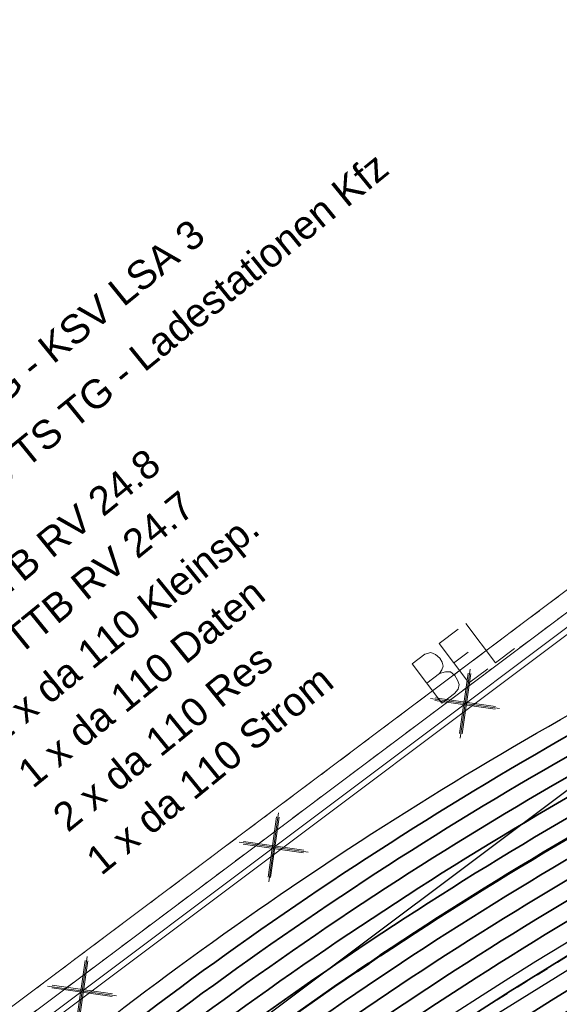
# Model space of a CAD drawing. Header units: metres. Extents: x -502 to 161, y -108 to 174.
# Tile 214 of 656: x -255.7 to -251.15, y -13.71 to -5.4. Entities that reach past the tile are written whole.
import ezdxf

# ---------------------------------------------------------------- set-up
doc = ezdxf.new("R2010")
doc.units = ezdxf.units.M
doc.header["$LTSCALE"] = 0.1
doc.linetypes.add('2-1', pattern=[0.17, 0.06, -0.025, 0.06, -0.025])
doc.linetypes.add('237', pattern=[93, 75, -18])
for name, color, linetype in [('BRI31-005.05-5p02-Koordinierung Lageplan 4. BA ZOB West 2022-06-15', 7, 'Continuous'), ('BRI31-005.06-5f07-Koordinierung Lageplan 4. BA ZOB Fernbusbahnh', 7, 'Continuous'), ('BRI31-005.07-5f08-Koordinierung Lageplan 4. BA Radstation - Seeterrasse 2023-05-31', 7, 'Continuous'), ('BRI32-005.03-5f06-Koordinierung Schemaplan 4 BA ZOB Teilbereich 2 Ost - Bahnhofsallee 2023-01-21', 7, 'Continuous')]:
    doc.layers.add(name, color=color, linetype=linetype)
doc.styles.add('Arial', font='arial.ttf')

# ---------------------------------------------------------------- blocks, each defined once
blk = doc.blocks.new('1016')
at = {"color": 7, "linetype": 'Continuous', "lineweight": 9, "transparency": 33554687}
for p, q in [((0.703072, 0.277444), (1.257444, -0.276928)), ((1.257444, 0.277444), (0.703072, -0.276928))]:
    blk.add_line(p, q, dxfattribs=at)
at = {"color": 2, "linetype": 'Continuous', "lineweight": 20, "true_color": 0xffff00, "transparency": 33554687}
for p, q in [((1.212401, 0.25319), (0.727326, -0.231885)), ((0.727326, 0.232401), (1.212401, -0.252674)), ((0.748114, 0.25319), (1.23319, -0.231885)), ((1.23319, 0.232401), (0.748114, -0.252674))]:
    blk.add_line(p, q, dxfattribs=at)
blk = doc.blocks.new('10011')
at = {"color": 190, "linetype": 'Continuous', "lineweight": 13, "true_color": 0x7f00ff, "transparency": 33554687}
for p, q in [((4.302568, 0.608018), (4.469535, 0.6081)), ((4.302568, 0.608018), (4.304235, 0.088154)), ((4.655568, 0.608018), (4.907582, 0.608142)), ((4.655568, 0.608018), (4.657235, 0.088154)), ((5.008568, 0.608018), (5.010235, 0.088154)), ((4.302693, 0.352595), (4.469661, 0.352677)), ((4.655694, 0.352595), (4.847467, 0.352689)), ((4.302824, 0.088154), (4.469791, 0.088236)), ((4.655824, 0.088154), (4.907837, 0.088278)), ((5.008823, 0.088154), (5.260838, 0.088278))]:
    blk.add_line(p, q, dxfattribs=at)
at = {"color": 190, "linetype": 'Continuous', "lineweight": 13, "true_color": 0x7f00ff, "transparency": 33554687, "flags": 128}
blk.add_lwpolyline([(4.469535, 0.6081), (4.530396, 0.585559), (4.557445, 0.540477), (4.569467, 0.480368), (4.566462, 0.43228), (4.546926, 0.393209), (4.513866, 0.367663), (4.469661, 0.352677), (4.531898, 0.330094), (4.573975, 0.298537), (4.585997, 0.238428), (4.581489, 0.182827), (4.567964, 0.136242), (4.52739, 0.103182), (4.469791, 0.088236)], dxfattribs=at)

msp = doc.modelspace()

# ---------------------------------------------------------------- linework, layer by layer
at = {"layer": 'BRI31-005.05-5p02-Koordinierung Lageplan 4. BA ZOB West 2022-06-15', "color": 255, "linetype": 'Continuous', "lineweight": 13, "transparency": 33554687, "flags": 128}
msp.add_lwpolyline([(-181.6939, 38.8932, 0.054139), (-198.4357, 28.9647), (-236.5911, 0.3438), (-264.0675, -20.2665), (-264.0675, -20.2665, -0.045833), (-278.9676, -29.4423), (-278.9676, -29.4423), (-281.7315, -30.8111), (-281.7315, -30.8111, -0.047348), (-316.3829, -43.7027), (-316.3829, -43.7027, 0.090587), (-332.9804, -51.5647, -0.025816), (-337.2248, -54.294)], format="xyb", dxfattribs=at)
at = {"layer": 'BRI31-005.05-5p02-Koordinierung Lageplan 4. BA ZOB West 2022-06-15', "color": 3, "linetype": 'Continuous', "lineweight": 35, "true_color": 0x00ff00, "transparency": 33554687, "flags": 128}
for points in [[(-279.4058, -30.9235), (-270.9467, -26.7095, 0.095997), (-268.1607, -24.5758, -0.065942), (-264.8207, -21.6858, 0.025186), (-260.4856, -18.5119), (-255.5271, -14.4822, -0.005996), (-254.9201, -14.0009, -0.059186), (-248.3852, -10.0817, 0.078462), (-238.2914, -3.4889), (-238.2914, -3.4889, -0.100623), (-214.8444, 10.3949), (-214.8444, 10.3949), (-211.177, 9.7003), (-205.5504, 1.4442)], [(-205.711, 1.4137), (-211.266, 9.5645), (-214.833, 10.2401), (-214.833, 10.2401, 0.100475), (-238.1908, -3.6002), (-238.1908, -3.6002, -0.078462), (-248.3237, -10.2185), (-248.3237, -10.2185, 0.059186), (-254.8284, -14.1195), (-254.8284, -14.1195), (-254.8284, -14.1195, 0.005996), (-255.4325, -14.5986), (-255.4325, -14.5986), (-260.391, -18.6283, -0.025186), (-264.7383, -21.8111), (-264.7383, -21.8111, 0.065942), (-268.0485, -24.6753), (-268.0485, -24.6753), (-268.0485, -24.6753, -0.095997), (-270.8799, -26.8438), (-270.8799, -26.8438), (-279.3404, -31.0585)], [(-311.2459, -44.722), (-303.6354, -41.8968), (-298.4404, -39.6095), (-284.9949, -33.8889), (-279.275, -31.1935), (-270.813, -26.978, 0.095997), (-267.9364, -24.7749), (-267.9364, -24.7749, -0.065942), (-264.6559, -21.9364), (-264.6559, -21.9364, 0.025186), (-260.2964, -18.7447), (-255.3379, -14.715, -0.005996), (-254.7366, -14.2381), (-254.7366, -14.2381, -0.059186), (-248.2623, -10.3553), (-248.2623, -10.3553, 0.078462), (-238.0902, -3.7115), (-238.0902, -3.7115, -0.100327), (-214.8215, 10.0853), (-214.8215, 10.0853), (-211.3549, 9.4287), (-205.8717, 1.3831)], [(-206.0324, 1.3525), (-211.4439, 9.2929), (-214.81, 9.9304), (-214.81, 9.9304, 0.100178), (-237.9896, -3.8227), (-237.9896, -3.8227, -0.078462), (-248.2009, -10.4922), (-248.2009, -10.4922, 0.059186), (-254.6448, -14.3568), (-254.6448, -14.3568), (-254.6448, -14.3568, 0.005996), (-255.2433, -14.8314), (-255.2433, -14.8314), (-260.2018, -18.8611), (-260.2018, -18.8611, -0.025186), (-264.5735, -22.0618), (-264.5735, -22.0618), (-264.5735, -22.0618, 0.065942), (-267.8242, -24.8745), (-267.8242, -24.8745), (-267.8242, -24.8745, -0.095997), (-270.7461, -27.1123), (-270.7461, -27.1123), (-279.2096, -31.3285)], [(-279.1442, -31.4635), (-270.6792, -27.2466, 0.095997), (-267.712, -24.974), (-267.712, -24.974, -0.065942), (-264.4911, -22.1871), (-264.4911, -22.1871, 0.025186), (-260.1072, -18.9775), (-255.1487, -14.9478, -0.005996), (-254.553, -14.4754, -0.059186), (-248.1394, -10.629), (-248.1394, -10.629, 0.078462), (-237.889, -3.934), (-237.889, -3.934), (-237.889, -3.934, -0.100028), (-214.7984, 9.7756), (-214.7984, 9.7756), (-211.5329, 9.1571), (-206.1931, 1.3219)], [(-206.5145, 1.2608), (-211.7108, 8.8854), (-214.7752, 9.4658, 0.099728), (-237.6878, -4.1565, -0.078462), (-248.0165, -10.9027, 0.059186), (-254.3694, -14.7127, 0.005996), (-254.9595, -15.1806), (-259.918, -19.2103, -0.025186), (-264.3263, -22.4378, 0.065942), (-267.4876, -25.1732), (-267.4876, -25.1732, -0.095997), (-270.5454, -27.5151), (-270.5454, -27.5151), (-279.0133, -31.7335)], [(-278.9479, -31.8684), (-270.4786, -27.6493), (-270.4786, -27.6493, 0.095997), (-267.3754, -25.2727), (-267.3754, -25.2727, -0.065942), (-264.2439, -22.5631), (-264.2439, -22.5631, 0.025186), (-259.8234, -19.3267), (-259.8234, -19.3267), (-254.8649, -15.297, -0.005996), (-254.2777, -14.8313), (-254.2777, -14.8313, -0.059186), (-247.9551, -11.0396), (-247.9551, -11.0396, 0.078462), (-237.5872, -4.2677), (-237.5872, -4.2677, -0.099577), (-214.7635, 9.311), (-214.7635, 9.311), (-211.7997, 8.7496), (-206.6752, 1.2302)], [(-206.8358, 1.1996), (-211.8887, 8.6138), (-214.7518, 9.1561), (-214.7518, 9.1561, 0.099425), (-237.4866, -4.379), (-237.4866, -4.379, -0.078462), (-247.8937, -11.1764, 0.059186), (-254.1859, -14.95, 0.005996), (-254.7703, -15.4134), (-259.7288, -19.4431, -0.025186), (-264.1615, -22.6884, 0.065942), (-267.2632, -25.3723, -0.095997), (-270.4117, -27.7836), (-278.8825, -32.0034), (-284.6268, -34.7104), (-298.0829, -40.4355), (-303.2972, -42.7313), (-310.9253, -45.563), (-314.7666, -47.655, 0.354166), (-315.2467, -48.8186), (-312.9008, -56.6959), (-312.9008, -56.6959, 0.16104), (-309.3641, -61.7694), (-309.3641, -61.7694)], [(-278.8171, -32.1384), (-270.3448, -27.9179), (-270.3448, -27.9179, 0.095997), (-267.151, -25.4718), (-267.151, -25.4718), (-267.151, -25.4718, -0.065941), (-264.0791, -22.8138), (-264.0791, -22.8138), (-264.0791, -22.8138, 0.025186), (-259.6342, -19.5596), (-259.6342, -19.5596), (-254.6757, -15.5298, -0.005996), (-254.0941, -15.0686, -0.059186), (-247.8322, -11.3132, 0.078462), (-237.386, -4.4902), (-237.386, -4.4902, -0.099273), (-214.74, 9.0012), (-214.74, 9.0012), (-211.9777, 8.478), (-206.9965, 1.1691)], [(-220.9688, -6.3577, 0.037781), (-221.9372, -6.6183, -0.037556), (-222.9055, -6.8793), (-236.3229, -9.4365, -0.02249), (-238.1028, -9.6934, 0.147059), (-254.0766, -16.2671), (-259.0307, -20.2933)]]:
    msp.add_lwpolyline(points, format="xyb", dxfattribs=at)
at = {"layer": 'BRI31-005.05-5p02-Koordinierung Lageplan 4. BA ZOB West 2022-06-15', "color": 1, "linetype": 'Continuous', "lineweight": 50, "true_color": 0xff0000, "transparency": 33554687, "flags": 128}
msp.add_lwpolyline([(-254.4612, -14.5941), (-254.4612, -14.5941, -0.059186), (-248.078, -10.7659), (-248.078, -10.7659, 0.078462), (-237.7884, -4.0452), (-237.7884, -4.0452, -0.099878), (-214.7868, 9.6207), (-214.7868, 9.6207), (-211.6218, 9.0212), (-206.3538, 1.2914)], format="xyb", dxfattribs=at)
at = {"layer": 'BRI31-005.05-5p02-Koordinierung Lageplan 4. BA ZOB West 2022-06-15', "color": 7, "linetype": 'Continuous', "lineweight": 35, "transparency": 33554687, "flags": 128}
for points in [[(-219.9409, -5.5519), (-229.0536, -7.2881), (-229.0536, -7.2881, 0.060826), (-230.2289, -7.6642), (-230.2289, -7.6642), (-230.2289, -7.6642, -0.060829), (-231.4043, -8.0405), (-231.4043, -8.0405), (-236.4071, -8.9944), (-236.4071, -8.9944, -0.023522), (-238.2272, -9.2533), (-238.2272, -9.2533), (-238.2272, -9.2533, 0.146384), (-254.3604, -15.9179), (-254.3604, -15.9179), (-259.3146, -19.9441)], [(-220.9967, -6.2103), (-236.379, -9.1418, -0.02249), (-238.1322, -9.3949, 0.147059), (-254.2658, -16.0343), (-259.2199, -20.0605)], [(-220.9688, -6.3577), (-236.3509, -9.2891, -0.023523), (-238.199, -9.552, 0.146367), (-254.1712, -16.1507), (-259.1253, -20.1769)]]:
    msp.add_lwpolyline(points, format="xyb", dxfattribs=at)
at = {"layer": 'BRI31-005.05-5p02-Koordinierung Lageplan 4. BA ZOB West 2022-06-15', "color": 1, "linetype": 'Continuous', "lineweight": 35, "true_color": 0xff0000, "transparency": 33554687, "flags": 128}
msp.add_lwpolyline([(-238.2513, -9.0047, 0.146392), (-254.518, -15.7239)], format="xyb", dxfattribs=at)
at = {"layer": 'BRI31-005.06-5f07-Koordinierung Lageplan 4. BA ZOB Fernbusbahnh', "color": 7, "linetype": 'Continuous', "lineweight": 30, "transparency": 33554687}
msp.add_line((-263.4074, -21.1465), (-199.0858, 27.102), dxfattribs=at)
at = {"layer": 'BRI31-005.06-5f07-Koordinierung Lageplan 4. BA ZOB Fernbusbahnh', "color": 7, "linetype": 'Continuous', "lineweight": 13, "transparency": 33554687, "flags": 128}
for points in [[(-337.0532, -53.9064), (-337.0532, -53.9064, 0.024076), (-333.1238, -51.3598), (-333.1238, -51.3598, -0.090571), (-316.4479, -43.4613, 0.047347), (-281.8414, -30.5866), (-279.0774, -29.2177, 0.045809), (-264.2236, -20.0711), (-198.5943, 29.1583, -0.054812), (-181.5862, 39.2166), (-181.5862, 39.2166, -0.038475), (-159.1772, 47.3364), (-159.1772, 47.3364, 0.039395), (-137.757, 55.1407), (-137.1917, 55.4002), (-137.1917, 55.4002, 0.064343), (-127.4456, 61.5203), (-127.4456, 61.5203), (-122.5713, 65.5358, -0.170872), (-88.3305, 78.0588), (-82.2819, 78.4363), (-80.567, 79.7085), (-70.9803, 86.8206), (-68.5554, 87.6664)], [(-279.0108, -29.3521, 0.045809), (-264.1336, -20.1911), (-198.5043, 29.0383), (-198.5043, 29.0383, -0.054812), (-181.5244, 39.0799), (-181.5244, 39.0799, -0.038475), (-159.1371, 47.1919), (-159.1371, 47.1919, 0.039395), (-137.6945, 55.0043), (-137.6945, 55.0043), (-137.129, 55.2639, 0.064344), (-127.3502, 61.4045), (-122.476, 65.42), (-122.476, 65.42, -0.17089), (-88.3249, 77.9089), (-88.3249, 77.9089), (-82.2282, 78.2893), (-80.4776, 79.5881), (-70.9093, 86.6865), (-68.5609, 87.5056)]]:
    msp.add_lwpolyline(points, format="xyb", dxfattribs=at)
at = {"layer": 'BRI31-005.06-5f07-Koordinierung Lageplan 4. BA ZOB Fernbusbahnh', "color": 255, "linetype": 'Continuous', "lineweight": 9, "transparency": 33554687, "flags": 128}
msp.add_lwpolyline([(-181.6939, 38.8932, 0.054139), (-198.4357, 28.9647), (-236.5911, 0.3438), (-264.0675, -20.2665), (-264.0675, -20.2665, -0.045833), (-278.9676, -29.4423), (-278.9676, -29.4423), (-281.7315, -30.8111), (-281.7315, -30.8111, -0.047348), (-316.3829, -43.7027), (-316.3829, -43.7027, 0.090587), (-332.9804, -51.5647, -0.025816), (-337.2248, -54.294)], format="xyb", dxfattribs=at)
at = {"layer": 'BRI31-005.06-5f07-Koordinierung Lageplan 4. BA ZOB Fernbusbahnh', "color": 190, "linetype": 'Continuous', "lineweight": 13, "true_color": 0x7f00ff, "transparency": 33554687, "flags": 128}
msp.add_lwpolyline([(-337.2, -54.3374, 0.025831), (-332.9489, -51.6036, -0.090589), (-316.3668, -43.7502), (-316.3668, -43.7502, 0.047344), (-281.7095, -30.856), (-281.7095, -30.856), (-278.9442, -29.4865), (-278.9442, -29.4865, 0.045829), (-264.0375, -20.3065), (-264.0375, -20.3065), (-198.4143, 28.9183, -0.054812), (-181.4626, 38.9432)], format="xyb", dxfattribs=at)
at = {"layer": 'BRI31-005.06-5f07-Koordinierung Lageplan 4. BA ZOB Fernbusbahnh', "color": 3, "linetype": 'Continuous', "lineweight": 30, "true_color": 0x00ff00, "transparency": 33554687, "flags": 128}
for points in [[(-279.4058, -30.9235), (-270.9467, -26.7095, 0.095997), (-268.1607, -24.5758, -0.065942), (-264.8207, -21.6858, 0.025186), (-260.4856, -18.5119), (-255.5271, -14.4822, -0.005996), (-254.9201, -14.0009, -0.059186), (-248.3852, -10.0817, 0.078462), (-238.2914, -3.4889), (-238.2914, -3.4889, -0.100623), (-214.8444, 10.3949), (-214.8444, 10.3949), (-211.177, 9.7003), (-205.5504, 1.4442)], [(-205.711, 1.4137), (-211.266, 9.5645), (-214.833, 10.2401), (-214.833, 10.2401, 0.100475), (-238.1908, -3.6002), (-238.1908, -3.6002, -0.078462), (-248.3237, -10.2185), (-248.3237, -10.2185, 0.059186), (-254.8284, -14.1195), (-254.8284, -14.1195), (-254.8284, -14.1195, 0.005996), (-255.4325, -14.5986), (-255.4325, -14.5986), (-260.391, -18.6283, -0.025186), (-264.7383, -21.8111), (-264.7383, -21.8111, 0.065942), (-268.0485, -24.6753), (-268.0485, -24.6753), (-268.0485, -24.6753, -0.095997), (-270.8799, -26.8438), (-270.8799, -26.8438), (-279.3404, -31.0585)], [(-311.2459, -44.722), (-303.6354, -41.8968), (-298.4404, -39.6095), (-284.9949, -33.8889), (-279.275, -31.1935), (-270.813, -26.978, 0.095997), (-267.9364, -24.7749), (-267.9364, -24.7749, -0.065942), (-264.6559, -21.9364), (-264.6559, -21.9364, 0.025186), (-260.2964, -18.7447), (-255.3379, -14.715, -0.005996), (-254.7366, -14.2381), (-254.7366, -14.2381, -0.059186), (-248.2623, -10.3553), (-248.2623, -10.3553, 0.078462), (-238.0902, -3.7115), (-238.0902, -3.7115, -0.100327), (-214.8215, 10.0853), (-214.8215, 10.0853), (-211.3549, 9.4287), (-205.8717, 1.3831)], [(-206.0324, 1.3525), (-211.4439, 9.2929), (-214.81, 9.9304), (-214.81, 9.9304, 0.100178), (-237.9896, -3.8227), (-237.9896, -3.8227, -0.078462), (-248.2009, -10.4922), (-248.2009, -10.4922, 0.059186), (-254.6448, -14.3568), (-254.6448, -14.3568), (-254.6448, -14.3568, 0.005996), (-255.2433, -14.8314), (-255.2433, -14.8314), (-260.2018, -18.8611), (-260.2018, -18.8611, -0.025186), (-264.5735, -22.0618), (-264.5735, -22.0618), (-264.5735, -22.0618, 0.065942), (-267.8242, -24.8745), (-267.8242, -24.8745), (-267.8242, -24.8745, -0.095997), (-270.7461, -27.1123), (-270.7461, -27.1123), (-279.2096, -31.3285)], [(-279.1442, -31.4635), (-270.6792, -27.2466, 0.095997), (-267.712, -24.974), (-267.712, -24.974, -0.065942), (-264.4911, -22.1871), (-264.4911, -22.1871, 0.025186), (-260.1072, -18.9775), (-255.1487, -14.9478, -0.005996), (-254.553, -14.4754, -0.059186), (-248.1394, -10.629), (-248.1394, -10.629, 0.078462), (-237.889, -3.934), (-237.889, -3.934), (-237.889, -3.934, -0.100028), (-214.7984, 9.7756), (-214.7984, 9.7756), (-211.5329, 9.1571), (-206.1931, 1.3219)], [(-206.5145, 1.2608), (-211.7108, 8.8854), (-214.7752, 9.4658, 0.099728), (-237.6878, -4.1565, -0.078462), (-248.0165, -10.9027, 0.059186), (-254.3694, -14.7127, 0.005996), (-254.9595, -15.1806), (-259.918, -19.2103, -0.025186), (-264.3263, -22.4378, 0.065942), (-267.4876, -25.1732), (-267.4876, -25.1732, -0.095997), (-270.5454, -27.5151), (-270.5454, -27.5151), (-279.0133, -31.7335)], [(-278.9479, -31.8684), (-270.4786, -27.6493), (-270.4786, -27.6493, 0.095997), (-267.3754, -25.2727), (-267.3754, -25.2727, -0.065942), (-264.2439, -22.5631), (-264.2439, -22.5631, 0.025186), (-259.8234, -19.3267), (-259.8234, -19.3267), (-254.8649, -15.297, -0.005996), (-254.2777, -14.8313), (-254.2777, -14.8313, -0.059186), (-247.9551, -11.0396), (-247.9551, -11.0396, 0.078462), (-237.5872, -4.2677), (-237.5872, -4.2677, -0.099577), (-214.7635, 9.311), (-214.7635, 9.311), (-211.7997, 8.7496), (-206.6752, 1.2302)], [(-206.8358, 1.1996), (-211.8887, 8.6138), (-214.7518, 9.1561), (-214.7518, 9.1561, 0.099425), (-237.4866, -4.379), (-237.4866, -4.379, -0.078462), (-247.8937, -11.1764, 0.059186), (-254.1859, -14.95, 0.005996), (-254.7703, -15.4134), (-259.7288, -19.4431, -0.025186), (-264.1615, -22.6884, 0.065942), (-267.2632, -25.3723, -0.095997), (-270.4117, -27.7836), (-278.8825, -32.0034), (-284.6268, -34.7104), (-298.0829, -40.4355), (-303.2972, -42.7313), (-310.9253, -45.563), (-314.7666, -47.655, 0.354166), (-315.2467, -48.8186), (-312.9008, -56.6959, 0.103821), (-310.9737, -60.2545)], [(-309.821, -45.313), (-303.2408, -42.8703), (-298.0233, -40.5732), (-284.5654, -34.8473), (-278.8171, -32.1384), (-270.3448, -27.9179), (-270.3448, -27.9179, 0.095997), (-267.151, -25.4718), (-267.151, -25.4718), (-267.151, -25.4718, -0.065941), (-264.0791, -22.8138), (-264.0791, -22.8138), (-264.0791, -22.8138, 0.025186), (-259.6342, -19.5596), (-259.6342, -19.5596), (-254.6757, -15.5298, -0.005996), (-254.0941, -15.0686, -0.059186), (-247.8322, -11.3132, 0.078462), (-237.386, -4.4902), (-237.386, -4.4902, -0.099273), (-214.74, 9.0012), (-214.74, 9.0012), (-211.9777, 8.478), (-206.9965, 1.1691)], [(-220.9688, -6.3577, 0.037781), (-221.9372, -6.6183, -0.037556), (-222.9055, -6.8793), (-236.3229, -9.4365, -0.02249), (-238.1028, -9.6934, 0.147059), (-254.0766, -16.2671), (-259.0307, -20.2933)]]:
    msp.add_lwpolyline(points, format="xyb", dxfattribs=at)
at = {"layer": 'BRI31-005.06-5f07-Koordinierung Lageplan 4. BA ZOB Fernbusbahnh', "color": 1, "linetype": 'Continuous', "lineweight": 50, "true_color": 0xff0000, "transparency": 33554687, "flags": 128}
msp.add_lwpolyline([(-254.4612, -14.5941), (-254.4612, -14.5941, -0.059186), (-248.078, -10.7659), (-248.078, -10.7659, 0.078462), (-237.7884, -4.0452), (-237.7884, -4.0452, -0.099878), (-214.7868, 9.6207), (-214.7868, 9.6207), (-211.6218, 9.0212), (-206.3538, 1.2914)], format="xyb", dxfattribs=at)
at = {"layer": 'BRI31-005.06-5f07-Koordinierung Lageplan 4. BA ZOB Fernbusbahnh', "color": 190, "linetype": 'Continuous', "lineweight": 30, "true_color": 0x7f00ff, "transparency": 33554687, "flags": 128}
msp.add_lwpolyline([(-252.0793, -18.1999), (-254.94, -15.2281, -0.448351), (-254.8257, -13.7392), (-254.8257, -13.7392, -0.057371), (-248.4466, -9.9448), (-248.4466, -9.9448, 0.055175), (-241.1471, -5.6461, 0.42561), (-240.9695, -4.2158), (-242.089, -2.8348)], format="xyb", dxfattribs=at)
at = {"layer": 'BRI31-005.06-5f07-Koordinierung Lageplan 4. BA ZOB Fernbusbahnh', "color": 7, "linetype": 'Continuous', "lineweight": 30, "transparency": 33554687, "flags": 128}
for points in [[(-219.9409, -5.5519), (-229.0536, -7.2881), (-229.0536, -7.2881, 0.060826), (-230.2289, -7.6642), (-230.2289, -7.6642), (-230.2289, -7.6642, -0.060829), (-231.4043, -8.0405), (-231.4043, -8.0405), (-236.4071, -8.9944), (-236.4071, -8.9944, -0.023522), (-238.2272, -9.2533), (-238.2272, -9.2533), (-238.2272, -9.2533, 0.146384), (-254.3604, -15.9179), (-254.3604, -15.9179), (-259.3146, -19.9441)], [(-220.9967, -6.2103), (-236.379, -9.1418, -0.02249), (-238.1322, -9.3949, 0.147059), (-254.2658, -16.0343), (-259.2199, -20.0605)], [(-220.9688, -6.3577), (-236.3509, -9.2891, -0.023523), (-238.199, -9.552, 0.146367), (-254.1712, -16.1507), (-259.1253, -20.1769)]]:
    msp.add_lwpolyline(points, format="xyb", dxfattribs=at)
at = {"layer": 'BRI31-005.06-5f07-Koordinierung Lageplan 4. BA ZOB Fernbusbahnh', "color": 1, "linetype": 'Continuous', "lineweight": 30, "true_color": 0xff0000, "transparency": 33554687, "flags": 128}
for points in [[(-263.9967, -22.9392), (-263.9967, -22.9392, 0.025186), (-259.5396, -19.676), (-259.5396, -19.676), (-254.5811, -15.6462, -0.005996), (-254.0023, -15.1873), (-254.0023, -15.1873, -0.140273), (-238.2614, -8.9052), (-238.2614, -8.9052)], [(-238.2513, -9.0047, 0.146392), (-254.518, -15.7239)]]:
    msp.add_lwpolyline(points, format="xyb", dxfattribs=at)
at = {"layer": 'BRI31-005.06-5f07-Koordinierung Lageplan 4. BA ZOB Fernbusbahnh', "color": 3, "linetype": '237', "lineweight": 30, "true_color": 0x00ff00, "transparency": 33554687, "flags": 128}
msp.add_lwpolyline([(-238.2413, -9.104), (-238.2413, -9.104, 0.146392), (-254.455, -15.8015), (-254.455, -15.8015), (-259.4092, -19.8277, -0.025212), (-263.8869, -23.1063)], format="xyb", dxfattribs=at)
at = {"layer": 'BRI31-005.07-5f08-Koordinierung Lageplan 4. BA Radstation - Seeterrasse 2023-05-31', "color": 7, "linetype": '2-1', "lineweight": 13, "transparency": 33554687, "flags": 128}
for points in [[(-337.0532, -53.9064), (-337.0532, -53.9064, 0.024076), (-333.1238, -51.3598), (-333.1238, -51.3598, -0.090571), (-316.4479, -43.4613, 0.047347), (-281.8414, -30.5866), (-279.0774, -29.2177, 0.045809), (-264.2236, -20.0711), (-198.5943, 29.1583, -0.054812), (-181.5862, 39.2166), (-181.5862, 39.2166, -0.038475), (-159.1772, 47.3364), (-159.1772, 47.3364, 0.039395), (-137.757, 55.1407), (-137.1917, 55.4002), (-137.1917, 55.4002, 0.064343), (-127.4456, 61.5203), (-127.4456, 61.5203), (-122.5713, 65.5358, -0.170872), (-88.3305, 78.0588), (-82.2819, 78.4363), (-80.567, 79.7085), (-70.9803, 86.8206), (-68.5554, 87.6664)], [(-337.0532, -53.9064), (-337.0532, -53.9064, 0.024076), (-333.1238, -51.3598), (-333.1238, -51.3598, -0.090571), (-316.4479, -43.4613, 0.047347), (-281.8414, -30.5866), (-279.0774, -29.2177, 0.045809), (-264.2236, -20.0711), (-198.5943, 29.1583, -0.054812), (-181.5862, 39.2166), (-181.5862, 39.2166, -0.038475), (-159.1772, 47.3364), (-159.1772, 47.3364, 0.039395), (-137.757, 55.1407), (-137.1917, 55.4002), (-137.1917, 55.4002, 0.064343), (-127.4456, 61.5203), (-127.4456, 61.5203), (-122.5713, 65.5358, -0.170872), (-88.3305, 78.0588), (-82.2819, 78.4363), (-80.567, 79.7085), (-70.9803, 86.8206), (-68.5554, 87.6664)], [(-336.9777, -54.036), (-336.9777, -54.036, 0.024076), (-333.0362, -51.4817), (-333.0362, -51.4817, -0.090571), (-316.4091, -43.6062), (-316.4091, -43.6062, 0.047348), (-281.7755, -30.7213), (-281.7755, -30.7213), (-279.0108, -29.3521, 0.045809), (-264.1336, -20.1911), (-198.5043, 29.0383), (-198.5043, 29.0383, -0.054812), (-181.5244, 39.0799), (-181.5244, 39.0799, -0.038475), (-159.1371, 47.1919), (-159.1371, 47.1919, 0.039395), (-137.6945, 55.0043), (-137.6945, 55.0043), (-137.129, 55.2639, 0.064344), (-127.3502, 61.4045), (-122.476, 65.42), (-122.476, 65.42, -0.17089), (-88.3249, 77.9089), (-88.3249, 77.9089), (-82.2282, 78.2893), (-80.4776, 79.5881), (-70.9093, 86.6865), (-68.5609, 87.5056)], [(-336.9777, -54.036), (-336.9777, -54.036, 0.024076), (-333.0362, -51.4817), (-333.0362, -51.4817, -0.090571), (-316.4091, -43.6062), (-316.4091, -43.6062, 0.047348), (-281.7755, -30.7213), (-281.7755, -30.7213), (-279.0108, -29.3521, 0.045809), (-264.1336, -20.1911), (-198.5043, 29.0383), (-198.5043, 29.0383, -0.054812), (-181.5244, 39.0799), (-181.5244, 39.0799, -0.038475), (-159.1371, 47.1919), (-159.1371, 47.1919, 0.039395), (-137.6945, 55.0043), (-137.6945, 55.0043), (-137.129, 55.2639, 0.064344), (-127.3502, 61.4045), (-122.476, 65.42), (-122.476, 65.42, -0.17089), (-88.3249, 77.9089), (-88.3249, 77.9089), (-82.2282, 78.2893), (-80.4776, 79.5881), (-70.9093, 86.6865), (-68.5609, 87.5056)]]:
    msp.add_lwpolyline(points, format="xyb", dxfattribs=at)
at = {"layer": 'BRI31-005.07-5f08-Koordinierung Lageplan 4. BA Radstation - Seeterrasse 2023-05-31', "color": 1, "linetype": '2-1', "lineweight": 30, "true_color": 0xff0000, "transparency": 33554687, "flags": 128}
msp.add_lwpolyline([(-75.7252, 29.7094), (-74.2064, 21.4872), (-74.2064, 21.4872, -0.344875), (-75.7481, 18.537), (-75.7481, 18.537), (-78.6792, 17.2104), (-78.6792, 17.2104, -0.131652), (-80.0582, 16.9832), (-80.0582, 16.9832), (-83.2747, 17.3012), (-83.2747, 17.3012, -0.147643), (-84.7171, 17.897), (-84.7171, 17.897), (-84.7171, 17.897, 0.224175), (-86.6227, 18.3711), (-86.6227, 18.3711), (-87.2261, 18.2506, 0.068364), (-87.869, 18.0276, -0.134388), (-89.2653, 17.7401), (-89.2653, 17.7401, -0.008614), (-92.1064, 17.9717), (-92.1064, 17.9717), (-92.1064, 17.9717, -0.043249), (-95.5579, 18.6175), (-95.5579, 18.6175, 0.115499), (-96.453, 18.6545), (-97.6265, 18.4303), (-97.6265, 18.4303, 0.238629), (-99.0314, 17.3462), (-99.0314, 17.3462), (-99.2249, 16.9405), (-99.2249, 16.9405, -0.381904), (-102.5458, 15.5517), (-102.5458, 15.5517), (-102.5458, 15.5517, 0.130963), (-103.8299, 15.6457), (-103.8299, 15.6457), (-104.7731, 15.4668), (-104.7731, 15.4668, 0.062943), (-105.3695, 15.2737), (-105.3695, 15.2737), (-105.3695, 15.2737, -0.117288), (-106.5928, 15.019), (-106.5928, 15.019), (-118.0807, 15.343), (-118.0807, 15.343, -0.126318), (-120.4231, 16.0153), (-120.4231, 16.0153), (-121.9335, 16.9019, 0.050627), (-123.7227, 17.7216), (-123.7227, 17.7216, 0.129681), (-125.6306, 17.8564), (-125.6306, 17.8564), (-126.5738, 17.6776), (-126.5738, 17.6776, 0.119934), (-127.6504, 17.1889), (-127.6504, 17.1889, -0.084808), (-128.3911, 16.7885), (-128.3911, 16.7885, 0.089269), (-130.16, 15.8118), (-130.16, 15.8118), (-130.16, 15.8118, -0.124247), (-134.6867, 13.7066), (-134.6867, 13.7066), (-138.9168, 12.9014, -0.061661), (-143.7961, 12.5841), (-146.1501, 12.7214), (-146.6345, 12.7496), (-146.6345, 12.7496, -0.059039), (-147.2369, 12.8568), (-147.2369, 12.8568, 0.067015), (-147.8955, 12.9633, 0.040307), (-151.1503, 12.787, -0.05915), (-151.7633, 12.7769, 0.072382), (-152.4827, 12.746), (-153.4259, 12.5672), (-153.4259, 12.5672, 0.081506), (-154.3792, 12.2191), (-154.3792, 12.2191, -0.078503), (-155.3314, 11.8651, 0.005089), (-156.736, 11.5665, 0.034847), (-157.917, 11.2149), (-157.917, 11.2149, -0.026109), (-159.093, 10.8424), (-159.093, 10.8424, 0.013087), (-162.6332, 9.8215, -0.062687), (-167.5218, 8.9233), (-167.5218, 8.9233, 0.061733), (-172.5318, 8.0126), (-172.5318, 8.0126), (-186.5075, 3.6415), (-186.5075, 3.6415, -0.025709), (-188.4284, 3.1475), (-188.4284, 3.1475, -0.09618), (-189.4195, 3.1391), (-189.4195, 3.1391, -0.010312), (-189.5245, 3.1608), (-189.5245, 3.1608, 0.103331), (-190.5467, 3.1797), (-191.4899, 3.0009), (-193.6788, 2.5285), (-195.2713, -0.9906), (-200.2523, -1.9396, -0.015188), (-202.6914, -2.3279, 0.015187), (-205.1304, -2.7163), (-211.9992, -4.0249, -0.085512), (-213.1342, -4.045), (-213.1342, -4.045, 0.085516), (-214.2693, -4.065), (-214.2693, -4.065), (-217.1075, -4.6057), (-217.1075, -4.6057, -0.044757), (-218.1066, -4.7048), (-218.1066, -4.7048), (-218.1066, -4.7048, 0.044534), (-219.1057, -4.8034), (-219.1057, -4.8034), (-220.0489, -4.9822, 0.045192), (-221.0145, -5.2575, -0.044969), (-221.98, -5.5332), (-229.374, -6.9419, 0.0409), (-229.7676, -7.0508), (-229.7676, -7.0508, 0.046197), (-230.1838, -7.2489), (-230.1838, -7.2489), (-230.1838, -7.2489, -0.087262), (-230.9936, -7.5559), (-230.9936, -7.5559), (-236.482, -8.6015, 0.028787), (-237.3638, -8.8228, -0.050637), (-238.2513, -9.0047, 0.146392), (-254.518, -15.7239), (-259.4765, -19.7536), (-259.4765, -19.7536, -0.025186), (-263.9418, -23.0227), (-263.9418, -23.0227, 0.107373), (-265.0177, -24.1206), (-265.0177, -24.1206, -0.031495), (-265.9353, -25.3944), (-265.9353, -25.3944), (-265.9353, -25.3944, 0.319337), (-266.1354, -28.2853), (-266.1354, -28.2853), (-261.3476, -36.1097, 0.028211), (-259.4113, -38.9068, -0.124654), (-258.9176, -40.0306), (-258.9176, -40.0306, 0.143394), (-258.3055, -41.2953), (-258.3055, -41.2953), (-257.6613, -42.0071, 0.04347), (-257.3434, -42.3023), (-256.513, -42.9487), (-256.513, -42.9487, 0.287939), (-253.8675, -43.2162), (-253.8675, -43.2162), (-253.4922, -43.0296), (-246.0588, -39.1119), (-246.0588, -39.1119, -0.348158), (-243.0066, -39.6832), (-243.0066, -39.6832, 0.179632), (-241.4792, -40.5169), (-236.8359, -41.1908), (-236.8359, -41.1908, -0.100747), (-235.5437, -41.6552), (-235.5437, -41.6552, -0.022227), (-235.3532, -41.7694), (-235.3532, -41.7694, -0.062068), (-234.8837, -42.1717), (-234.8837, -42.1717), (-234.3665, -42.7401), (-234.3665, -42.7401, 0.107257), (-233.6329, -43.2624), (-233.6329, -43.2624, -0.058325), (-232.8393, -43.7185), (-232.8393, -43.7185, 0.577348), (-240.5426, -47.0416), (-240.5426, -47.0416, 0.577348), (-233.8131, -52.0513, 0.577348), (-232.8392, -43.7186, 0.306983), (-230.8772, -43.8017), (-222.4355, -38.5868, -0.271246), (-221.5767, -38.5663), (-220.659, -39.0746, -0.254278), (-220.5385, -39.2639, 0.168188), (-220.444, -39.486), (-219.707, -40.3004), (-219.707, -40.3004, 0.133374), (-219.4036, -40.4948), (-219.4036, -40.4948), (-219.4036, -40.4948, -0.05315), (-219.0634, -40.6432), (-219.0634, -40.6432), (-212.0825, -44.6154, -0.173983), (-211.4959, -45.2994), (-211.4959, -45.2994, 0.093569), (-210.9189, -46.2366), (-210.9189, -46.2366)], format="xyb", dxfattribs=at)
msp.add_lwpolyline([(-75.7252, 29.7094), (-74.2064, 21.4872), (-74.2064, 21.4872, -0.344875), (-75.7481, 18.537), (-75.7481, 18.537), (-78.6792, 17.2104), (-78.6792, 17.2104, -0.131652), (-80.0582, 16.9832), (-80.0582, 16.9832), (-83.2747, 17.3012), (-83.2747, 17.3012, -0.147643), (-84.7171, 17.897), (-84.7171, 17.897), (-84.7171, 17.897, 0.224175), (-86.6227, 18.3711), (-86.6227, 18.3711), (-87.2261, 18.2506, 0.068364), (-87.869, 18.0276, -0.134388), (-89.2653, 17.7401), (-89.2653, 17.7401, -0.008614), (-92.1064, 17.9717), (-92.1064, 17.9717), (-92.1064, 17.9717, -0.043249), (-95.5579, 18.6175), (-95.5579, 18.6175, 0.115499), (-96.453, 18.6545), (-97.6265, 18.4303), (-97.6265, 18.4303, 0.238629), (-99.0314, 17.3462), (-99.0314, 17.3462), (-99.2249, 16.9405), (-99.2249, 16.9405, -0.381904), (-102.5458, 15.5517), (-102.5458, 15.5517), (-102.5458, 15.5517, 0.130963), (-103.8299, 15.6457), (-103.8299, 15.6457), (-104.7731, 15.4668), (-104.7731, 15.4668, 0.062943), (-105.3695, 15.2737), (-105.3695, 15.2737), (-105.3695, 15.2737, -0.117288), (-106.5928, 15.019), (-106.5928, 15.019), (-118.0807, 15.343), (-118.0807, 15.343, -0.126318), (-120.4231, 16.0153), (-120.4231, 16.0153), (-121.9335, 16.9019, 0.050627), (-123.7227, 17.7216), (-123.7227, 17.7216, 0.129681), (-125.6306, 17.8564), (-125.6306, 17.8564), (-126.5738, 17.6776), (-126.5738, 17.6776, 0.119934), (-127.6504, 17.1889), (-127.6504, 17.1889, -0.084808), (-128.3911, 16.7885), (-128.3911, 16.7885, 0.089269), (-130.16, 15.8118), (-130.16, 15.8118), (-130.16, 15.8118, -0.124247), (-134.6867, 13.7066), (-134.6867, 13.7066), (-138.9168, 12.9014, -0.061661), (-143.7961, 12.5841), (-146.1501, 12.7214), (-146.6345, 12.7496), (-146.6345, 12.7496, -0.059039), (-147.2369, 12.8568), (-147.2369, 12.8568, 0.067015), (-147.8955, 12.9633, 0.040307), (-151.1503, 12.787, -0.05915), (-151.7633, 12.7769, 0.072382), (-152.4827, 12.746), (-153.4259, 12.5672), (-153.4259, 12.5672, 0.081506), (-154.3792, 12.2191), (-154.3792, 12.2191, -0.078503), (-155.3314, 11.8651, 0.005089), (-156.736, 11.5665, 0.034847), (-157.917, 11.2149), (-157.917, 11.2149, -0.026109), (-159.093, 10.8424), (-159.093, 10.8424, 0.013087), (-162.6332, 9.8215, -0.062687), (-167.5218, 8.9233), (-167.5218, 8.9233, 0.061733), (-172.5318, 8.0126), (-172.5318, 8.0126), (-186.5075, 3.6415), (-186.5075, 3.6415, -0.025709), (-188.4284, 3.1475), (-188.4284, 3.1475, -0.09618), (-189.4195, 3.1391), (-189.4195, 3.1391, -0.010312), (-189.5245, 3.1608), (-189.5245, 3.1608, 0.103331), (-190.5467, 3.1797), (-191.4899, 3.0009), (-193.6788, 2.5285), (-195.2713, -0.9906), (-200.2523, -1.9396, -0.015188), (-202.6914, -2.3279, 0.015187), (-205.1304, -2.7163), (-211.9992, -4.0249, -0.085512), (-213.1342, -4.045), (-213.1342, -4.045, 0.085516), (-214.2693, -4.065), (-214.2693, -4.065), (-217.1075, -4.6057), (-217.1075, -4.6057, -0.044757), (-218.1066, -4.7048), (-218.1066, -4.7048), (-218.1066, -4.7048, 0.044534), (-219.1057, -4.8034), (-219.1057, -4.8034), (-220.0489, -4.9822, 0.045192), (-221.0145, -5.2575, -0.044969), (-221.98, -5.5332), (-229.374, -6.9419, 0.0409), (-229.7676, -7.0508), (-229.7676, -7.0508, 0.046197), (-230.1838, -7.2489), (-230.1838, -7.2489), (-230.1838, -7.2489, -0.087262), (-230.9936, -7.5559), (-230.9936, -7.5559), (-236.482, -8.6015, 0.028787), (-237.3638, -8.8228, -0.050637), (-238.2513, -9.0047, 0.146392), (-254.518, -15.7239), (-259.4765, -19.7536), (-259.4765, -19.7536, -0.025186), (-263.9418, -23.0227), (-263.9418, -23.0227, 0.107373), (-265.0177, -24.1206), (-265.0177, -24.1206, -0.031495), (-265.9353, -25.3944), (-265.9353, -25.3944), (-265.9353, -25.3944, 0.319337), (-266.1354, -28.2853), (-266.1354, -28.2853), (-261.3476, -36.1097, 0.028211), (-259.4113, -38.9068, -0.124654), (-258.9176, -40.0306), (-258.9176, -40.0306, 0.143394), (-258.3055, -41.2953), (-258.3055, -41.2953), (-257.6613, -42.0071, 0.04347), (-257.3434, -42.3023), (-256.513, -42.9487), (-256.513, -42.9487, 0.287939), (-253.8675, -43.2162), (-253.8675, -43.2162), (-253.4922, -43.0296), (-246.0588, -39.1119), (-246.0588, -39.1119, -0.348158), (-243.0066, -39.6832), (-243.0066, -39.6832, 0.179632), (-241.4792, -40.5169), (-236.8359, -41.1908), (-236.8359, -41.1908, -0.100747), (-235.5437, -41.6552), (-235.5437, -41.6552, -0.022227), (-235.3532, -41.7694), (-235.3532, -41.7694, -0.062068), (-234.8837, -42.1717), (-234.8837, -42.1717), (-234.3665, -42.7401), (-234.3665, -42.7401, 0.107257), (-233.6329, -43.2624), (-233.6329, -43.2624, -0.058325), (-232.8393, -43.7185), (-232.8393, -43.7185, 0.577348), (-240.5426, -47.0416), (-240.5426, -47.0416, 0.577348), (-233.8131, -52.0513, 0.577348), (-232.8392, -43.7186, 0.306983), (-230.8772, -43.8017), (-222.4355, -38.5868, -0.271246), (-221.5767, -38.5663), (-220.659, -39.0746, -0.254278), (-220.5385, -39.2639, 0.168188), (-220.444, -39.486), (-219.707, -40.3004), (-219.707, -40.3004, 0.133374), (-219.4036, -40.4948), (-219.4036, -40.4948), (-219.4036, -40.4948, -0.05315), (-219.0634, -40.6432), (-219.0634, -40.6432), (-212.0825, -44.6154, -0.173983), (-211.4959, -45.2994), (-211.4959, -45.2994, 0.093569), (-210.9189, -46.2366), (-210.9189, -46.2366)], format="xyb", dxfattribs=at)
at = {"layer": 'BRI32-005.03-5f06-Koordinierung Schemaplan 4 BA ZOB Teilbereich 2 Ost - Bahnhofsallee 2023-01-21', "color": 1, "linetype": 'Continuous', "lineweight": 30, "true_color": 0xff0000, "transparency": 33554687, "flags": 128}
msp.add_lwpolyline([(-238.2513, -9.0047, 0.146392), (-254.518, -15.7239)], format="xyb", dxfattribs=at)

# ---------------------------------------------------------------- block references
at = {"layer": 'BRI31-005.06-5f07-Koordinierung Lageplan 4. BA ZOB Fernbusbahnh', "color": 7, "transparency": 33554687}
for name, p, xscale, yscale, zscale, rotation in [('10011', (-254.8533, -13.2923), 0.800000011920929, 0.800000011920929, 0.800000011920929, 36.874027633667), ('1016', (-251.3574, -10.7326), 0.75, 0.75, 0.75, 216.8740310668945), ('1016', (-252.9737, -11.9449), 0.75, 0.75, 0.75, 216.8740310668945), ('1016', (-254.5899, -13.1573), 0.75, 0.75, 0.75, 216.8740310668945)]:
    msp.add_blockref(name, p, dxfattribs=dict(at, xscale=xscale, yscale=yscale, zscale=zscale, rotation=rotation))

# ---------------------------------------------------------------- texts
at = {"layer": 'BRI31-005.06-5f07-Koordinierung Lageplan 4. BA ZOB Fernbusbahnh', "color": 7, "transparency": 33554687, "char_height": 0.24, "attachment_point": 1, "line_spacing_factor": 0.25, "style": 'Arial'}
for s, insert, rotation in [('3 x da 110 TS TG - Ladestationen Kfz', (-257.0888, -10.0545), 39.10036), ('3 x da 110 TS TG - Ladestationen Kfz', (-257.0888, -10.0545), 39.10036), ('da 110 TS TG - KSV LSA 3', (-257.4389, -9.6451), 39.10036), ('1 x da 110 Kleinsp.', (-256.0243, -11.3427), 39.10032), ('1 x da 110 Daten', (-255.7455, -11.711), 39.10032), ('2 x da 110 Res', (-255.4496, -12.0809), 39.10032), ('1 x da 110 Strom', (-255.1685, -12.4455), 39.10032)]:
    msp.add_mtext(s, dxfattribs=dict(at, insert=insert, rotation=rotation))
at = {"layer": 'BRI31-005.06-5f07-Koordinierung Lageplan 4. BA ZOB Fernbusbahnh', "color": 1, "true_color": 0xff0000, "transparency": 33554687, "char_height": 0.24, "attachment_point": 1, "rotation": 39.10032, "line_spacing_factor": 0.25, "style": 'Arial'}
for s, insert in [('<- FTTB RV 24.8', (-256.6198, -10.6106)), ('<- FTTB RV 24.7', (-256.3305, -10.9675))]:
    msp.add_mtext(s, dxfattribs=dict(at, insert=insert))

doc.saveas('drawing.dxf')
